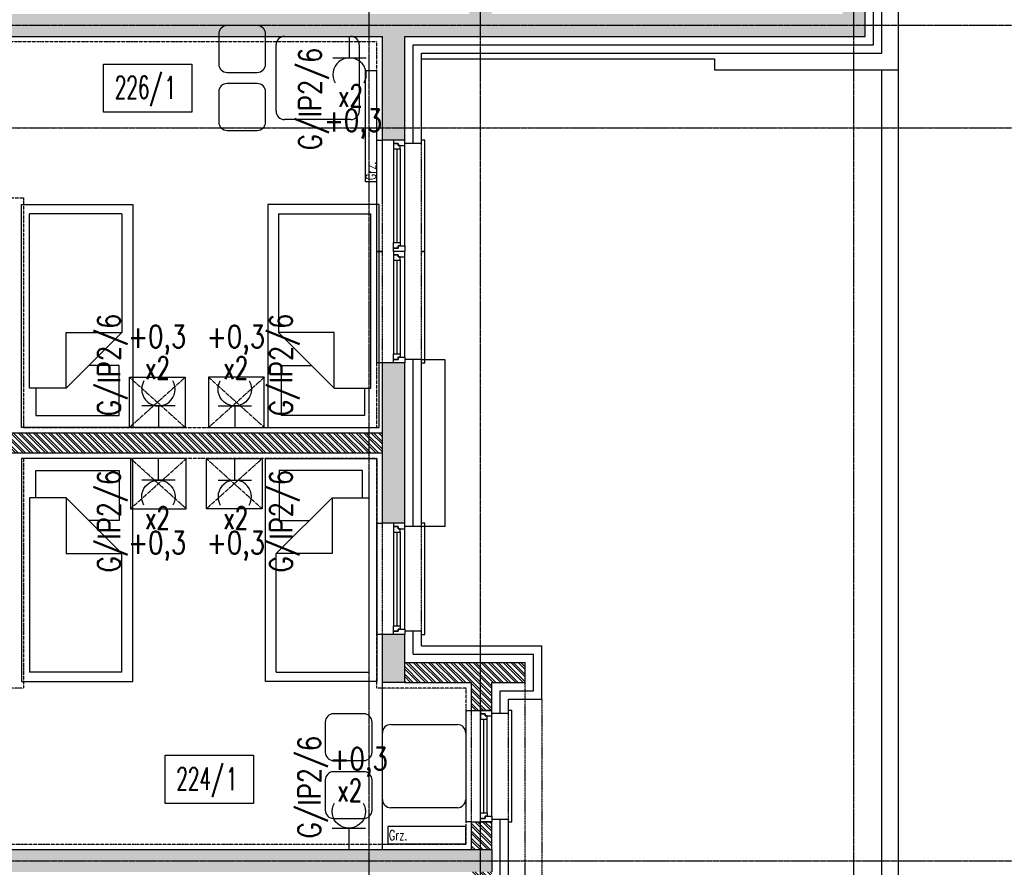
# Model space of a CAD drawing. Extents: x -7228 to 74941, y -112898 to 85621.
# Tile 540 of 635: x 61804 to 62687, y 38061 to 38821. Entities that reach past the tile are written whole.
import ezdxf
from ezdxf.enums import TextEntityAlignment as Align

# ---------------------------------------------------------------- set-up
doc = ezdxf.new("R2010")
doc.units = 0
for name, pattern in [('CENTER', [2, 1.25, -0.25, 0.25, -0.25]), ('DASHED2', [0.375, 0.25, -0.125]), ('DIVIDE', [31.75, 12.7, -6.35, 0, -6.35, 0, -6.35])]:
    doc.linetypes.add(name, pattern=pattern)
doc.layers.get('0').update_dxf_attribs({"color": 101, "linetype": 'CONTINUOUS'})
for name, color, linetype in [('E35', 6, 'CONTINUOUS'), ('E50', 3, 'CONTINUOUS'), ('Ins-co', 2, 'CONTINUOUS'), ('Okn---okna', 5, 'CONTINUOUS'), ('Opis-pom', 6, 'CONTINUOUS'), ('Opis_pom_ramka', 6, 'CONTINUOUS'), ('Os-osie glowne', 1, 'CENTER'), ('Pzt-chodniki', 8, 'CONTINUOUS'), ('Sc-beton', 7, 'CONTINUOUS'), ('Sc-beton-hatch', 86, 'CONTINUOUS'), ('Sc-cegla pustak', 42, 'CONTINUOUS'), ('Sc-cegla pustak-hatch', 8, 'CONTINUOUS'), ('Sc-drewno', 22, 'CONTINUOUS'), ('Sc-izolacja term-styropian', 151, 'STYROPIAN-KA'), ('Suf-widok', 8, 'CONTINUOUS'), ('W-idok nad', 5, 'DASHED2'), ('Wyp-meble', 155, 'CONTINUOUS')]:
    doc.layers.add(name, color=color, linetype=linetype)
doc.styles.add('KA wymiar', font='romans.shx', dxfattribs={"width": 0.6})
doc.styles.add('ROMANS', font='romans', dxfattribs={"width": 0.85})
doc.linetypes.add('BATTING', pattern='A,0.0001,-0.1,[134,ltypeshp.shx,S=0.1,R=0,X=-0.1,Y=0],-0.2,[134,ltypeshp.shx,S=0.1,R=180,X=0.1,Y=0],-0.1', length=0.4001)
doc.linetypes.add('STYROPIAN-KA', pattern='A,0.0001,-0.1,[135,ltypeshp.shx,S=0.1,R=0,X=-0.1,Y=0],0,[135,ltypeshp.shx,S=0.1,R=180,X=0.1,Y=0],-0.1', length=0.2001)

# ---------------------------------------------------------------- blocks, each defined once
blk = doc.blocks.new('_IFGHLIFG')
for p, q in [((-91.47, 47), (-118.53, 47)), ((-126, 39.53), (-126, 12.47)), ((-84, 12.47), (-84, 39.53)), ((-67.2, 37.33), (-7.47, 37.33)), ((-74.67, -29.87), (-74.67, 29.87)), ((0, 29.87), (0, -29.87)), ((-118.53, 5), (-91.47, 5)), ((-91.47, -5), (-118.53, -5)), ((-126, -12.47), (-126, -39.53)), ((-84, -39.53), (-84, -12.47)), ((-7.47, -37.33), (-67.2, -37.33)), ((-118.53, -47), (-91.47, -47))]:
    blk.add_line(p, q)
for centre, start, end in [((-118.53, 39.53), 90, 180), ((-91.47, 39.53), 0, 90), ((-67.2, 29.87), 90, 180), ((-7.47, 29.87), 0, 90), ((-118.53, 12.47), 180, 270), ((-91.47, 12.47), 270, 0), ((-118.53, -12.47), 90, 180), ((-91.47, -12.47), 0, 90), ((-67.2, -29.87), 180, 270), ((-7.47, -29.87), 270, 0), ((-118.53, -39.53), 180, 270), ((-91.47, -39.53), 270, 0)]:
    blk.add_arc(centre, 7.47, start, end)
blk = doc.blocks.new('loz033')
blk.add_lwpolyline([(0, 200), (100, 200), (100, 0), (0, 0)], close=True)
for points in [[(86.95, 164.84), (86.95, 189.43), (12.36, 189.43), (12.36, 144.44), (39.36, 144.44)], [(9.76, 114.84), (59.76, 164.84)], [(59.76, 164.84), (59.76, 114.84), (9.76, 114.84)], [(59.76, 164.84), (92.64, 164.84), (92.64, 8.3)], [(9.76, 8.3), (9.76, 114.84)], [(9.76, 8.3), (92.64, 8.3)]]:
    blk.add_lwpolyline(points)
blk = doc.blocks.new('_szafka_nocna')
blk.add_lwpolyline([(-25, 0), (25, 0), (25, -45), (-25, -45)], close=True)
at = {"linetype": 'DASHED2'}
for points in [[(25, 0), (-25, -45)], [(-25, 0), (25, -45)]]:
    blk.add_lwpolyline(points, dxfattribs=at)
blk = doc.blocks.new('_dkgjhkf')
at = {"linetype": 'DASHED2'}
for p, q in [((-18, -100), (-18, 0)), ((15, -100), (15, 0))]:
    blk.add_line(p, q, dxfattribs=at)
for p, q in [((-10, -92), (-10, -8)), ((-7, -92), (-7, -8)), ((-4, -92), (-4, -8)), ((0, -95), (0, -5))]:
    blk.add_line(p, q)
for points in [[(-18, -100), (-23, -100), (-23, 0), (-18, 0)], [(15, -100), (18, -100), (18, 0), (15, 0)]]:
    blk.add_lwpolyline(points)
for points in [[(0, -5), (0, 0), (-10, 0), (-10, -3), (-6, -3), (-6, -5)], [(-4, -8), (-4, -5), (-6, -5), (-6, -3), (-10, -3), (-10, -5), (-10, -8)], [(-4, -92), (-4, -95), (-6, -95), (-6, -97), (-10, -97), (-10, -95), (-10, -92)], [(0, -95), (0, -100), (-10, -100), (-10, -97), (-6, -97), (-6, -95)]]:
    blk.add_lwpolyline(points, close=True)
blk = doc.blocks.new('_nfkdshfkdhgg')
for p, q in [((-28, -100), (-28, 0)), ((-28, 0), (-25, 0)), ((15, 0), (10, 0)), ((15, -100), (15, 0)), ((-10, -95), (-10, -5)), ((-6, -8), (-6, -92)), ((-3, -8), (-3, -92)), ((0, -8), (0, -92)), ((-25, -100), (-28, -100)), ((10, -100), (15, -100))]:
    blk.add_line(p, q)
at = {"linetype": 'DASHED2'}
for p, q in [((-25, -100), (-25, 0)), ((10, -100), (10, 0))]:
    blk.add_line(p, q, dxfattribs=at)
for points in [[(-10, -5), (-10, 0), (0, 0), (0, -3), (-4, -3), (-4, -5)], [(-6, -8), (-6, -5), (-4, -5), (-4, -3), (0, -3), (0, -5), (0, -8)], [(-10, -95), (-10, -100), (0, -100), (0, -97), (-4, -97), (-4, -95)], [(-6, -92), (-6, -95), (-4, -95), (-4, -97), (0, -97), (0, -95), (0, -92)]]:
    blk.add_lwpolyline(points, close=True)
blk = doc.blocks.new('_opis_pom_metka')
at = {"layer": 'Opis_pom_ramka'}
blk.add_lwpolyline([(-33.13, 0), (32.87, 0), (32.87, -36), (-33.13, -36)], close=True, dxfattribs=at)
at = {"style": 'KA wymiar', "width": 0.6}
blk.add_attdef('KO/', text='', height=16.8, dxfattribs=at).set_placement((3.45, -25.87), align=Align.RIGHT)
blk.add_attdef('NR', (3.8, -26.16), '', height=16.8, dxfattribs=at)
blk = doc.blocks.new('g2')
at = {"layer": 'E35'}
blk.add_line((15, 19.27), (-15, 19.27), dxfattribs=at)
blk.add_arc((0, 34.27), 15, 150, 30, dxfattribs=at)
at = {"layer": 'E50'}
blk.add_line((0, 19.27), (0, 0), dxfattribs=at)

msp = doc.modelspace()

# ---------------------------------------------------------------- hatches: boundary and pattern name
at = {"layer": 'Sc-beton-hatch'}
h = msp.add_hatch(dxfattribs=at)
h.set_pattern_fill('ANSI33', color=256, style=0)
h.paths.add_polyline_path([(61424.547, 38826.472), (61424.547, 38806.472), (61457.547, 38806.472), (61457.547, 38801.472), (61477.547, 38801.472), (61477.547, 38806.472), (62129.547, 38806.472), (62129.547, 38713.472), (62149.547, 38713.472), (62149.547, 38806.472), (62562.547, 38806.472), (62562.547, 38836.472), (62542.547, 38836.472), (62542.547, 38826.472), (62227.547, 38826.472), (62227.547, 38836.472), (62207.547, 38836.472), (62207.547, 38826.472)])
h = msp.add_hatch(dxfattribs=at)
h.set_pattern_fill('ANSI33', color=256, style=0)
h.paths.add_polyline_path([(60707.547, 38656.472), (60687.547, 38656.472), (60687.547, 38613.472), (60707.547, 38613.472)])
h.paths.add_polyline_path([(60707.547, 38513.472), (60687.547, 38513.472), (60687.547, 38369.472), (60707.547, 38369.472)])
h.paths.add_polyline_path([(60687.547, 38226.472), (60707.547, 38226.472), (60707.547, 38269.472), (60687.547, 38269.472)])
h.paths.add_polyline_path([(61219.547, 38056.472), (61219.547, 38076.472), (60587.547, 38076.472), (60587.547, 38056.472)])
h.paths.add_polyline_path([(60707.547, 37906.472), (60687.547, 37906.472), (60687.547, 37863.472), (60707.547, 37863.472)])
h.paths.add_polyline_path([(61477.547, 38391.472), (61457.547, 38391.472), (61457.547, 38201.472), (61477.547, 38201.472)])
h.paths.add_polyline_path([(61477.547, 38681.472), (61457.547, 38681.472), (61457.547, 38491.472), (61477.547, 38491.472)])
h.paths.add_polyline_path([(62149.547, 38513.472), (62129.547, 38513.472), (62129.547, 38369.472), (62149.547, 38369.472)])
h.paths.add_polyline_path([(62149.547, 38269.472), (62129.547, 38269.472), (62129.547, 38226.472), (62149.547, 38226.472)])
h.paths.add_polyline_path([(61477.547, 38076.472), (61477.547, 38081.472), (61457.547, 38081.472), (61457.547, 38051.472), (61477.547, 38051.472), (61477.547, 38056.472), (62227.547, 38056.472), (62227.547, 38076.472)])
h.paths.add_polyline_path([(62129.547, 37863.472), (62149.547, 37863.472), (62149.547, 37906.472), (62129.547, 37906.472)])
h.paths.add_polyline_path([(61457.547, 37741.472), (61477.547, 37741.472), (61477.547, 37931.472), (61457.547, 37931.472)])
h.paths.add_polyline_path([(61477.547, 37641.472), (61457.547, 37641.472), (61457.547, 37451.472), (61477.547, 37451.472)])
h.paths.add_polyline_path([(62149.547, 37763.472), (62129.547, 37763.472), (62129.547, 37619.472), (62149.547, 37619.472)])
h.paths.add_polyline_path([(62149.547, 37519.472), (62129.547, 37519.472), (62129.547, 37476.472), (62149.547, 37476.472)])
h.paths.add_polyline_path([(61477.547, 37326.472), (61477.547, 37331.472), (61457.547, 37331.472), (61457.547, 37301.472), (61477.547, 37301.472), (61477.547, 37306.472), (62227.547, 37306.472), (62227.547, 37326.472)])
h.paths.add_polyline_path([(61219.547, 37306.472), (61219.547, 37326.472), (60587.547, 37326.472), (60587.547, 37306.472)])
h.paths.add_polyline_path([(60707.547, 37519.472), (60687.547, 37519.472), (60687.547, 37476.472), (60707.547, 37476.472)])
h.paths.add_polyline_path([(60707.547, 37763.472), (60687.547, 37763.472), (60687.547, 37619.472), (60707.547, 37619.472)])
h.paths.add_polyline_path([(60687.547, 37113.472), (60707.547, 37113.472), (60707.547, 37156.472), (60687.547, 37156.472)])
h.paths.add_polyline_path([(60687.547, 36869.472), (60707.547, 36869.472), (60707.547, 37013.472), (60687.547, 37013.472)])
h.paths.add_polyline_path([(60707.547, 36726.472), (60707.547, 36769.472), (60687.547, 36769.472), (60687.547, 36726.472)])
h.paths.add_polyline_path([(61219.547, 36556.472), (61219.547, 36576.472), (60587.547, 36576.472), (60587.547, 36556.472)])
h.paths.add_polyline_path([(61477.547, 37181.472), (61457.547, 37181.472), (61457.547, 36991.472), (61477.547, 36991.472)])
h.paths.add_polyline_path([(61477.547, 36891.472), (61457.547, 36891.472), (61457.547, 36701.472), (61477.547, 36701.472)])
h.paths.add_polyline_path([(62149.547, 37156.472), (62129.547, 37156.472), (62129.547, 37113.472), (62149.547, 37113.472)])
h.paths.add_polyline_path([(62129.547, 36869.472), (62149.547, 36869.472), (62149.547, 37013.472), (62129.547, 37013.472)])
h.paths.add_polyline_path([(62149.547, 36769.472), (62129.547, 36769.472), (62129.547, 36726.472), (62149.547, 36726.472)])
h.paths.add_polyline_path([(61477.547, 36576.472), (61477.547, 36581.472), (61457.547, 36581.472), (61457.547, 36551.472), (61477.547, 36551.472), (61477.547, 36556.472), (62227.547, 36556.472), (62227.547, 36576.472)])
h.paths.add_polyline_path([(62149.547, 36406.472), (62129.547, 36406.472), (62129.547, 36363.472), (62149.547, 36363.472)])
h.paths.add_polyline_path([(62129.547, 36263.472), (62129.547, 36119.472), (62149.547, 36119.472), (62149.547, 36263.472)])
h.paths.add_polyline_path([(61477.547, 36431.472), (61457.547, 36431.472), (61457.547, 36241.472), (61477.547, 36241.472)])
h.paths.add_polyline_path([(61457.547, 35951.472), (61477.547, 35951.472), (61477.547, 36141.472), (61457.547, 36141.472)])
h.paths.add_polyline_path([(62129.547, 35976.472), (62149.547, 35976.472), (62149.547, 36019.472), (62129.547, 36019.472)])
h.paths.add_polyline_path([(62227.547, 35806.472), (62227.547, 35826.472), (61477.547, 35826.472), (61477.547, 35831.472), (61457.547, 35831.472), (61457.547, 35801.472), (61477.547, 35801.472), (61477.547, 35806.472)])
h.paths.add_polyline_path([(62129.547, 35613.472), (62149.547, 35613.472), (62149.547, 35656.472), (62129.547, 35656.472)])
h.paths.add_polyline_path([(62129.547, 35369.472), (62149.547, 35369.472), (62149.547, 35513.472), (62129.547, 35513.472)])
h.paths.add_polyline_path([(61477.547, 35681.472), (61457.547, 35681.472), (61457.547, 35491.472), (61477.547, 35491.472)])
at = {"layer": 'Sc-cegla pustak-hatch'}
h = msp.add_hatch(dxfattribs=at)
h.set_pattern_fill('ANSI32', color=256, scale=0.5, angle=90, style=0)
h.paths.add_polyline_path([(60605.547, 38806.472), (60587.547, 38806.472), (60587.547, 38781.472), (60605.547, 38781.472)])
h.paths.add_polyline_path([(60587.547, 38656.472), (60557.547, 38656.472), (60557.547, 38638.472), (60687.547, 38638.472), (60687.547, 38656.472), (60605.547, 38656.472), (60605.547, 38681.472), (60587.547, 38681.472)])
h.paths.add_polyline_path([(60707.547, 38450.472), (60707.547, 38432.472), (61193.547, 38432.472), (61193.547, 38450.472)])
h.paths.add_polyline_path([(60557.547, 38244.472), (60557.547, 38226.472), (60587.547, 38226.472), (60587.547, 38201.472), (60605.547, 38201.472), (60605.547, 38226.472), (60687.547, 38226.472), (60687.547, 38244.472)])
h.paths.add_polyline_path([(60605.547, 38101.472), (60587.547, 38101.472), (60587.547, 38076.472), (60605.547, 38076.472)])
h.paths.add_polyline_path([(60605.547, 38056.472), (60587.547, 38056.472), (60587.547, 38031.472), (60605.547, 38031.472)])
h.paths.add_polyline_path([(61237.547, 38081.472), (61219.547, 38081.472), (61219.547, 38076.472), (61219.547, 38056.472), (61219.547, 38051.472), (61237.547, 38051.472)])
h.paths.add_polyline_path([(61237.547, 38391.472), (61219.547, 38391.472), (61219.547, 38201.472), (61237.547, 38201.472)])
h.paths.add_polyline_path([(61237.547, 38681.472), (61219.547, 38681.472), (61219.547, 38491.472), (61237.547, 38491.472)])
h.paths.add_polyline_path([(61503.547, 38450.472), (61503.547, 38432.472), (62129.547, 38432.472), (62129.547, 38450.472)])
h.paths.add_polyline_path([(62149.547, 38244.472), (62149.547, 38226.472), (62209.547, 38226.472), (62209.547, 38201.472), (62227.547, 38201.472), (62227.547, 38226.472), (62257.547, 38226.472), (62257.547, 38244.472)])
h.paths.add_polyline_path([(62227.547, 38076.472), (62227.547, 38101.472), (62209.547, 38101.472), (62209.547, 38076.472)])
h.paths.add_polyline_path([(62209.547, 38031.472), (62227.547, 38031.472), (62227.547, 38056.472), (62209.547, 38056.472)])

# ---------------------------------------------------------------- linework, layer by layer
at = {"layer": 'Ins-co'}
for points in [[(62114.29, 38775.819), (62124.29, 38775.819), (62124.29, 38675.819), (62114.29, 38675.819)], [(62134.332, 38097.118), (62134.332, 38081.618), (62204.332, 38081.618), (62204.332, 38097.118)]]:
    msp.add_lwpolyline(points, close=True, dxfattribs=at)
at = {"layer": 'Os-osie glowne'}
for points in [[(62117.547, 34021.472), (62117.547, 39998.472)], [(62217.547, 34021.472), (62217.547, 39998.472)], [(62552.547, 34021.472), (62552.547, 39998.472)], [(50700.047, 38816.472), (62792.547, 38816.472)], [(50700.047, 38724.472), (62792.547, 38724.472)], [(50700.047, 38066.472), (62792.547, 38066.472)]]:
    msp.add_lwpolyline(points, dxfattribs=at)
at = {"layer": 'Pzt-chodniki'}
for points in [[(62577.547, 35066.472), (62577.547, 38776.472)], [(62592.547, 35051.472), (62592.547, 38776.472)]]:
    msp.add_lwpolyline(points, dxfattribs=at)
at = {"layer": 'Sc-beton'}
for points in [[(62562.547, 38806.472), (62562.547, 38836.472)], [(61477.547, 38806.472), (62129.547, 38806.472)], [(62129.547, 38713.472), (62129.547, 38806.472)], [(62149.547, 38713.472), (62149.547, 38806.472)], [(62149.547, 38806.472), (62562.547, 38806.472)], [(62149.547, 38713.472), (62129.547, 38713.472)], [(62149.547, 38513.472), (62129.547, 38513.472)], [(62129.547, 38369.472), (62129.547, 38513.472)], [(62149.547, 38369.472), (62149.547, 38513.472)], [(62149.547, 38369.472), (62129.547, 38369.472)], [(62129.547, 38226.472), (62129.547, 38269.472)], [(62149.547, 38269.472), (62129.547, 38269.472)], [(62149.547, 38226.472), (62149.547, 38269.472)], [(62149.547, 38226.472), (62129.547, 38226.472)], [(61477.547, 38076.472), (62227.547, 38076.472)], [(62227.547, 38076.472), (62227.547, 38056.472)]]:
    msp.add_lwpolyline(points, dxfattribs=at)
at = {"layer": 'Sc-cegla pustak'}
for points in [[(62129.547, 38450.472), (61503.547, 38450.472)], [(62129.547, 38432.472), (61503.547, 38432.472)], [(62149.547, 38244.472), (62257.547, 38244.472)], [(62257.547, 38226.472), (62257.547, 38244.472)], [(62149.547, 38226.472), (62209.547, 38226.472)], [(62209.547, 38201.472), (62209.547, 38226.472)], [(62227.547, 38201.472), (62227.547, 38226.472)], [(62227.547, 38226.472), (62257.547, 38226.472)], [(62209.547, 38201.472), (62227.547, 38201.472)], [(62209.547, 38076.472), (62209.547, 38101.472)], [(62209.547, 38101.472), (62227.547, 38101.472)], [(62227.547, 38076.472), (62227.547, 38101.472)]]:
    msp.add_lwpolyline(points, dxfattribs=at)
at = {"layer": 'Sc-drewno'}
for points in [[(62592.547, 38776.472), (62592.547, 38839.472)], [(62164.547, 38786.472), (62427.547, 38786.472)], [(62427.547, 38786.472), (62427.547, 38776.472)], [(62427.547, 38776.472), (62592.547, 38776.472)], [(62164.547, 38516.472), (62185.547, 38516.472), (62185.547, 38366.472), (62164.547, 38366.472)]]:
    msp.add_lwpolyline(points, dxfattribs=at)
at = {"layer": 'Sc-izolacja term-styropian', "linetype": 'BATTING', "ltscale": 0.35}
for points in [[(62570.047, 38798.972), (62570.047, 38839.472)], [(62157.047, 38798.972), (62570.047, 38798.972)], [(62157.047, 38710.472), (62157.047, 38798.972)], [(62157.047, 38366.472), (62157.047, 38516.472)], [(62157.047, 38251.972), (62157.047, 38272.472)], [(62157.047, 38251.972), (62265.047, 38251.972)], [(62265.047, 38218.972), (62265.047, 38251.972)], [(62235.047, 38218.972), (62265.047, 38218.972)], [(62235.047, 38198.972), (62235.047, 38218.972)], [(62235.047, 38028.972), (62235.047, 38103.972)]]:
    msp.add_lwpolyline(points, dxfattribs=at)
at = {"layer": 'Sc-izolacja term-styropian', "linetype": 'ByBlock'}
for points in [[(62577.547, 38791.472), (62577.547, 38839.472)], [(62164.547, 38791.472), (62577.547, 38791.472)], [(62164.547, 38710.472), (62164.547, 38791.472)], [(62164.547, 38710.472), (62149.547, 38710.472)], [(62164.547, 38516.472), (62149.547, 38516.472)], [(62164.547, 38366.472), (62164.547, 38516.472)], [(62164.547, 38366.472), (62149.547, 38366.472)], [(62164.547, 38272.472), (62149.547, 38272.472)], [(62164.547, 38259.472), (62164.547, 38272.472)], [(62164.547, 38259.472), (62272.547, 38259.472)], [(62272.547, 38211.472), (62272.547, 38259.472)], [(62242.547, 38198.972), (62242.547, 38211.472)], [(62242.547, 38211.472), (62272.547, 38211.472)], [(62227.547, 38198.972), (62242.547, 38198.972)], [(62227.547, 38103.972), (62242.547, 38103.972)], [(62242.547, 38028.972), (62242.547, 38103.972)]]:
    msp.add_lwpolyline(points, dxfattribs=at)
at = {"layer": 'Suf-widok', "linetype": 'DIVIDE', "ltscale": 0.02}
for points in [[(61807.547, 38455.472), (62124.547, 38455.472), (62124.547, 38801.472), (61482.547, 38801.472), (61482.547, 38681.472), (61610.547, 38681.472), (61610.547, 38661.472), (61807.547, 38661.472)], [(61807.547, 38427.472), (61807.547, 38221.472), (61610.547, 38221.472), (61610.547, 38201.472), (61597.547, 38201.472), (61482.547, 38201.472), (61482.547, 38081.472), (62204.547, 38081.472), (62204.547, 38221.472), (62124.547, 38221.472), (62124.547, 38427.472)]]:
    msp.add_lwpolyline(points, close=True, dxfattribs=at)
at = {"layer": 'W-idok nad'}
for points in [[(62257.547, 37906.472), (62257.547, 38226.472)], [(62272.547, 38211.472), (62272.547, 37921.472)]]:
    msp.add_lwpolyline(points, dxfattribs=at)
at = {"layer": 'Wyp-meble'}
for points in [[(62129.547, 38656.472), (62129.547, 38806.472)], [(62129.547, 38656.472), (62129.547, 38806.472)], [(62129.547, 38076.472), (62129.547, 38226.472)], [(62129.547, 38076.472), (62129.547, 38226.472)]]:
    msp.add_lwpolyline(points, dxfattribs=at)

# ---------------------------------------------------------------- block references
at = {"layer": 'E35', "rotation": 179.9999999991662}
for p in [(62100.038, 38806.472), (61997.016, 38427.472)]:
    msp.add_blockref('g2', p, dxfattribs=at)
at = {"layer": 'E35'}
msp.add_blockref('g2', (61928.547, 38455.472), dxfattribs=at)
at = {"layer": 'E35', "xscale": -1}
for p in [(61997.016, 38455.472), (62099.368, 38076.472)]:
    msp.add_blockref('g2', p, dxfattribs=at)
at = {"layer": 'E35', "xscale": -1, "rotation": 180}
msp.add_blockref('g2', (61928.547, 38427.472), dxfattribs=at)
at = {"layer": 'Okn---okna', "xscale": -1}
for p in [(62139.547, 38713.472), (62139.547, 38613.472), (62139.547, 38369.472)]:
    msp.add_blockref('_nfkdshfkdhgg', p, dxfattribs=at)
at = {"layer": 'Okn---okna'}
msp.add_blockref('_dkgjhkf', (62227.547, 38201.472), dxfattribs=at)
at = {"layer": 'Opis-pom'}
ref = msp.add_blockref('_opis_pom_metka', (61919.108, 38781.683), dxfattribs=dict(at, xscale=1.2, yscale=1.2, zscale=1.2))
ref.add_attrib('KO/', '226/', dxfattribs={"layer": '0', "height": 20.16, "style": 'KA wymiar', "width": 0.6}).set_placement((61931.881, 38750.642), align=Align.RIGHT)
ref.add_attrib('NR', '1', (61933.872, 38750.286), dxfattribs={"layer": '0', "height": 20.16, "style": 'KA wymiar', "width": 0.6})
ref = msp.add_blockref('_opis_pom_metka', (61974.315, 38161.201), dxfattribs=dict(at, xscale=1.2, yscale=1.2, zscale=1.2))
ref.add_attrib('KO/', '224/', dxfattribs={"layer": '0', "height": 20.16, "style": 'KA wymiar', "width": 0.6}).set_placement((61987.088, 38130.16), align=Align.RIGHT)
ref.add_attrib('NR', '1', (61989.079, 38129.803), dxfattribs={"layer": '0', "height": 20.16, "style": 'KA wymiar', "width": 0.6})
at = {"layer": 'Wyp-meble'}
for name, p in [('_IFGHLIFG', (62108.721, 38769.139)), ('_IFGHLIFG', (62108.721, 38769.139)), ('_szafka_nocna', (61927.598, 38500.472)), ('_szafka_nocna', (61927.598, 38500.472)), ('loz033', (62024.547, 38227.472)), ('loz033', (62024.547, 38227.472)), ('_IFGHLIFG', (62204.214, 38151.472)), ('_IFGHLIFG', (62204.214, 38151.472))]:
    msp.add_blockref(name, p, dxfattribs=at)
at = {"layer": 'Wyp-meble', "rotation": 180}
for name, p in [('loz033', (61905.547, 38655.472)), ('loz033', (61905.547, 38655.472)), ('_szafka_nocna', (61996.547, 38382.472)), ('_szafka_nocna', (61996.547, 38382.472))]:
    msp.add_blockref(name, p, dxfattribs=at)
at = {"layer": 'Wyp-meble', "xscale": -1, "rotation": 180}
for name, p in [('loz033', (62026.547, 38655.472)), ('loz033', (62026.547, 38655.472)), ('_szafka_nocna', (61928.547, 38382.472)), ('_szafka_nocna', (61928.547, 38382.472))]:
    msp.add_blockref(name, p, dxfattribs=at)
at = {"layer": 'Wyp-meble', "xscale": -1}
for name, p in [('_szafka_nocna', (61998.547, 38500.472)), ('_szafka_nocna', (61998.547, 38500.472)), ('loz033', (61905.547, 38227.472)), ('loz033', (61905.547, 38227.472))]:
    msp.add_blockref(name, p, dxfattribs=at)

# ---------------------------------------------------------------- texts
at = {"layer": 'E35', "style": 'ROMANS'}
for s, rotation, width, p in [('G/IP2/6', 90, 0.8, (62066.075, 38750.343)), ('x2', 360, 0.7, (62100.969, 38753.14)), ('+0,3', 360, 0.8, (62103.204, 38727.956)), ('G/IP2/6', 90, 0.8, (61885.551, 38511.601)), ('+0,3', 360, 0.8, (61927.456, 38533.988)), ('G/IP2/6', 90, 0.8, (62040.012, 38511.601)), ('x2', 360, 0.7, (61927.616, 38508.804)), ('G/IP2/6', 90, 0.8, (61885.551, 38371.343)), ('G/IP2/6', 90, 0.8, (62040.012, 38371.343)), ('x2', 360, 0.7, (61997.947, 38374.14)), ('+0,3', 360, 0.8, (61998.107, 38348.956)), ('G/IP2/6', 90, 0.8, (62065.406, 38132.601))]:
    msp.add_text(s, height=20, rotation=rotation, dxfattribs=dict(at, width=width)).set_placement(p, align=Align.MIDDLE)
for s, width, p in [('+0,3', 0.8, (61998.107, 38533.988)), ('x2', 0.7, (61997.947, 38508.804)), ('x2', 0.7, (61927.616, 38374.14)), ('+0,3', 0.8, (61927.456, 38348.956)), ('+0,3', 0.8, (62108.3, 38154.988)), ('x2', 0.7, (62100.3, 38129.804))]:
    msp.add_text(s, height=20, dxfattribs=dict(at, width=width)).set_placement(p, align=Align.MIDDLE)
at = {"layer": 'Ins-co', "style": 'ROMANS', "width": 0.7}
msp.add_text('Grz.', height=9, rotation=90, dxfattribs=at).set_placement((62123.658, 38677.492))
msp.add_text('Grz.', height=9, dxfattribs=at).set_placement((62135.316, 38084.963))

doc.saveas('drawing.dxf')
